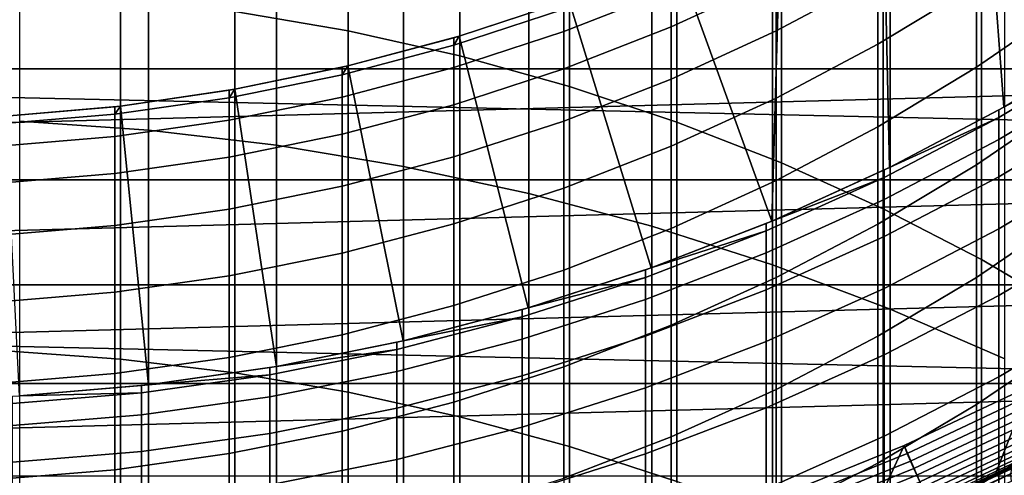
# Model space of a CAD drawing. Header units: metres. Extents: x -28 to 70, y -218 to 28.
# Tile 266 of 463: x 0.6 to 5.17, y -10.85 to -8.74. Entities that reach past the tile are written whole.
import ezdxf

# ---------------------------------------------------------------- set-up
doc = ezdxf.new("R2010")
doc.units = ezdxf.units.M
doc.layers.add('solid_10_261_432_XXX', color=7, linetype='CONTINUOUS')

msp = doc.modelspace()

# ---------------------------------------------------------------- linework, layer by layer
at = {"layer": 'solid_10_261_432_XXX'}
for points in [[(2.123228, -7.181981, 442.855011), (2.123228, -8.789337, 445.3909), (1.598617, -8.698586, 445.450195), (1.598617, -7.089631, 442.911804)], [(2.640641, -7.300188, 442.782349), (2.640641, -8.905497, 445.315002), (2.123228, -8.789337, 445.3909), (2.123228, -7.181981, 442.855011)], [(3.1491, -7.443849, 442.694061), (3.1491, -9.046671, 445.222778), (2.640641, -8.905497, 445.315002), (2.640641, -7.300188, 442.782349)], [(25.74646, -9.662806, -5), (-26.154049, -8.497979, -5), (-26.508976, -7.316027, -5), (26.154049, -8.497979, -5)], [(5.05545, -7.686507, 235.800003), (5.493889, -7.379511, 235.800003), (5.676692, -8.833184, 235.800003), (5.163232, -9.142815, 235.800003)], [(3.646882, -7.612479, 442.590393), (3.646882, -9.212379, 445.114502), (3.1491, -9.046671, 445.222778), (3.1491, -7.443849, 442.694061)], [(0.599433, -7.50744, 446.228394), (0.599433, -9.207623, 448.754028), (1.197506, -9.249851, 448.724762), (1.197506, -7.550458, 446.200287)], [(1.197506, -7.550458, 446.200287), (1.197506, -9.249851, 448.724762), (1.791665, -9.320096, 448.676056), (1.791665, -7.622019, 446.153534)], [(1.791665, -7.622019, 446.153534), (1.791665, -9.320096, 448.676056), (2.379969, -9.418129, 448.608063), (2.379969, -7.721887, 446.088287)], [(4.1323, -7.805505, 442.471741), (4.1323, -9.402063, 444.990601), (3.646882, -9.212379, 445.114502), (3.646882, -7.612479, 442.590393)], [(4.6, -7.967434, 235.800003), (5.05545, -7.686507, 235.800003), (5.163232, -9.142815, 235.800003), (4.63283, -9.422679, 235.800003)], [(2.379969, -7.721887, 446.088287), (2.379969, -9.418129, 448.608063), (2.960494, -9.543629, 448.521057), (2.960494, -7.849737, 446.004761)], [(4.603708, -8.022272, 442.338501), (4.603708, -9.615077, 444.85141), (4.1323, -9.402063, 444.990601), (4.1323, -7.805505, 442.471741)], [(2.960494, -7.849737, 446.004761), (2.960494, -9.543629, 448.521057), (3.531343, -9.696185, 448.415283), (3.531343, -8.005151, 445.903229)], [(10.728929, -7.86003, 235.5), (-10.291238, -8.424987, 235.5), (-9.823804, -8.96565, 235.5), (10.291165, -8.425075, 235.5)], [(4.128985, -8.221401, 235.800003), (4.6, -7.967434, 235.800003), (4.63283, -9.422679, 235.800003), (4.087319, -9.671807, 235.800003)], [(3.531343, -8.005151, 445.903229), (3.531343, -9.696185, 448.415283), (4.090651, -9.8753, 448.291077), (4.090651, -8.18762, 445.784027)], [(5.059506, -8.262047, 442.191101), (5.059506, -9.850699, 444.697479), (4.603708, -9.615077, 444.85141), (4.603708, -8.022272, 442.338501)], [(4.090651, -8.18762, 445.784027), (4.090651, -9.8753, 448.291077), (4.636589, -10.080389, 448.148865), (4.636589, -8.396549, 445.647522)], [(3.643899, -8.447603, 235.800003), (4.128985, -8.221401, 235.800003), (4.087319, -9.671807, 235.800003)], [(4.57959, -8.537686, 395.923035), (4.57959, -8.851348, 398.439392), (5.036238, -8.573931, 398.477844), (5.036238, -8.259315, 395.953857)], [(5.498151, -8.524015, 442.03009), (5.498151, -10.108131, 444.529297), (5.059506, -9.850699, 444.697479), (5.059506, -8.262047, 442.191101)], [(4.107415, -8.545635, 393.378113), (4.107415, -8.78917, 395.895203), (4.57959, -8.537686, 395.923035), (4.57959, -8.293481, 393.399017)], [(5.036238, -8.573931, 398.477844), (5.036238, -8.957974, 400.992218), (5.475811, -8.655975, 401.042633), (5.475811, -8.270658, 398.519897)], [(3.621314, -8.596315, 390.842896), (3.621314, -8.769975, 393.359528), (4.107415, -8.545635, 393.378113), (4.107415, -8.37155, 390.855286)], [(4.636589, -8.396549, 445.647522), (4.636589, -10.080389, 448.148865), (5.167373, -10.310781, 447.989136), (5.167373, -8.631254, 445.494171)], [(9.82373, -8.965731, 235.5), (10.291165, -8.425075, 235.5), (-9.823804, -8.96565, 235.5)], [(3.146645, -8.64515, 235.800003), (3.643899, -8.447603, 235.800003), (4.087319, -9.671807, 235.800003), (3.52855, -9.889355, 235.800003)], [(25.28702, -10.80817, -5), (-25.74646, -9.662806, -5), (-26.154049, -8.497979, -5), (25.74646, -9.662806, -5)], [(3.122935, -8.688427, 388.316986), (3.122935, -8.792452, 390.832062), (3.621314, -8.596315, 390.842896), (3.621314, -8.492068, 388.322388)], [(3.621314, -8.769975, 393.359528), (3.621314, -9.012912, 395.870453), (4.107415, -8.78917, 395.895203), (4.107415, -8.545635, 393.378113)], [(4.107415, -8.78917, 395.895203), (4.107415, -9.101969, 398.404633), (4.57959, -8.851348, 398.439392), (4.57959, -8.537686, 395.923035)], [(4.57959, -8.851348, 398.439392), (4.57959, -9.234227, 400.946136), (5.036238, -8.957974, 400.992218), (5.036238, -8.573931, 398.477844)], [(1.068586, -8.633551, 445.492676), (1.068586, -10.313034, 447.987549), (0.534932, -10.274653, 448.01416), (0.534932, -8.594451, 445.518219)], [(3.122935, -8.792452, 390.832062), (3.122935, -8.965737, 393.343323), (3.621314, -8.769975, 393.359528), (3.621314, -8.596315, 390.842896)], [(1.598617, -8.698586, 445.450195), (1.598617, -10.376874, 447.943298), (1.068586, -10.313034, 447.987549), (1.068586, -8.633551, 445.492676)], [(3.122935, -8.688427, 388.316986), (3.122935, -8.653744, 385.799988), (2.63859, -8.813503, 385.799988), (2.613968, -8.855457, 388.312378)], [(2.638545, -8.813518, 235.800003), (3.146645, -8.64515, 235.800003), (3.52855, -9.889355, 235.800003), (2.958127, -10.074696, 235.800003)], [(3.122935, -8.653744, 385.799988), (3.146585, -8.645172, 385.799988), (3.146645, -8.64515, 235.800003), (2.638545, -8.813518, 235.800003)], [(2.63859, -8.813503, 385.799988), (3.122935, -8.653744, 385.799988), (2.638545, -8.813518, 235.800003)], [(5.036238, -8.957974, 400.992218), (5.036238, -9.411155, 403.495056), (5.475811, -9.110658, 403.553772), (5.475811, -8.655975, 401.042633)], [(2.123228, -8.789337, 445.3909), (2.123228, -10.465958, 447.881531), (1.598617, -10.376874, 447.943298), (1.598617, -8.698586, 445.450195)], [(2.613968, -8.855457, 388.312378), (2.613968, -8.959291, 390.822845), (3.122935, -8.792452, 390.832062), (3.122935, -8.688427, 388.316986)], [(2.640641, -8.905497, 445.315002), (2.640641, -10.579982, 447.80246), (2.123228, -10.465958, 447.881531), (2.123228, -8.789337, 445.3909)], [(2.613968, -8.959291, 390.822845), (2.613968, -9.13226, 393.329529), (3.122935, -8.965737, 393.343323), (3.122935, -8.792452, 390.832062)], [(3.122935, -8.965737, 393.343323), (3.122935, -9.208154, 395.848846), (3.621314, -9.012912, 395.870453), (3.621314, -8.769975, 393.359528)], [(3.621314, -9.012912, 395.870453), (3.621314, -9.324944, 398.373718), (4.107415, -9.101969, 398.404633), (4.107415, -8.78917, 395.895203)], [(2.613968, -8.855457, 388.312378), (2.613968, -8.820837, 385.799988), (2.121666, -8.952013, 385.799988), (2.096138, -8.992593, 388.308594)], [(2.096138, -8.992593, 388.308594), (2.096138, -9.096271, 390.815308), (2.613968, -8.959291, 390.822845), (2.613968, -8.855457, 388.312378)], [(2.121666, -8.952013, 385.799988), (2.613968, -8.820837, 385.799988), (2.121712, -8.952003, 235.800003)], [(2.63859, -8.813503, 385.799988), (2.638545, -8.813518, 235.800003), (2.121712, -8.952003, 235.800003), (2.613968, -8.820837, 385.799988)], [(2.121712, -8.952003, 235.800003), (2.638545, -8.813518, 235.800003), (2.958127, -10.074696, 235.800003), (2.378282, -10.227109, 235.800003)], [(2.613968, -8.855457, 388.312378), (2.63859, -8.813503, 385.799988), (2.613968, -8.820837, 385.799988)], [(4.107415, -9.101969, 398.404633), (4.107415, -9.483795, 400.90448), (4.57959, -9.234227, 400.946136), (4.57959, -8.851348, 398.439392)], [(5.163196, -9.142834, 385.799988), (5.163232, -9.142815, 235.800003), (5.676692, -8.833184, 235.800003), (5.65451, -8.847402, 385.799988)], [(5.65451, -8.882011, 388.311646), (5.163196, -9.142834, 385.799988), (5.65451, -8.847402, 385.799988)], [(5.139678, -9.190568, 388.303131), (5.139678, -9.156075, 385.799988), (5.163196, -9.142834, 385.799988), (5.65451, -8.882011, 388.311646)], [(5.65451, -8.882011, 388.311646), (5.65451, -8.985815, 390.821381), (5.139678, -9.29402, 390.804382), (5.139678, -9.190568, 388.303131)], [(3.1491, -9.046671, 445.222778), (3.1491, -10.71856, 447.70636), (2.640641, -10.579982, 447.80246), (2.640641, -8.905497, 445.315002)], [(9.82373, -8.965731, 235.5), (-9.823804, -8.96565, 235.5), (-9.328243, -9.480183, 235.5)], [(9.328181, -9.480245, 235.5), (9.82373, -8.965731, 235.5), (-9.328243, -9.480183, 235.5)], [(2.096138, -8.992593, 388.308594), (2.096138, -8.958025, 385.799988), (1.597563, -9.060231, 385.799988), (1.571201, -9.099367, 388.305664)], [(1.5975, -9.060243, 235.800003), (2.121712, -8.952003, 235.800003), (2.378282, -10.227109, 235.800003), (1.790391, -10.346231, 235.800003)], [(2.096138, -8.958025, 385.799988), (2.121666, -8.952013, 385.799988), (2.121712, -8.952003, 235.800003), (1.5975, -9.060243, 235.800003)], [(1.597563, -9.060231, 385.799988), (2.096138, -8.958025, 385.799988), (1.5975, -9.060243, 235.800003)], [(2.096138, -8.992593, 388.308594), (2.121666, -8.952013, 385.799988), (2.096138, -8.958025, 385.799988)], [(2.096138, -9.096271, 390.815308), (2.096138, -9.268979, 393.318176), (2.613968, -9.13226, 393.329529), (2.613968, -8.959291, 390.822845)], [(2.613968, -9.13226, 393.329529), (2.613968, -9.374233, 395.830444), (3.122935, -9.208154, 395.848846), (3.122935, -8.965737, 393.343323)], [(4.57959, -9.234227, 400.946136), (4.57959, -9.686031, 403.441376), (5.036238, -9.411155, 403.495056), (5.036238, -8.957974, 400.992218)], [(5.65451, -8.985815, 390.821381), (5.65451, -9.158733, 393.327332), (5.139678, -9.466353, 393.301819), (5.139678, -9.29402, 390.804382)], [(1.571201, -9.099367, 388.305664), (1.571201, -9.202924, 390.809418), (2.096138, -9.096271, 390.815308), (2.096138, -8.992593, 388.308594)], [(3.122935, -9.208154, 395.848846), (3.122935, -9.519516, 398.346741), (3.621314, -9.324944, 398.373718), (3.621314, -9.012912, 395.870453)], [(1.571201, -9.099367, 388.305664), (1.571201, -9.06484, 385.799988), (1.068055, -9.137793, 385.799988), (1.040938, -9.17542, 388.303558)], [(1.068055, -9.137793, 385.799988), (1.571201, -9.06484, 385.799988), (1.068092, -9.137789, 235.800003)], [(1.597563, -9.060231, 385.799988), (1.5975, -9.060243, 235.800003), (1.068092, -9.137789, 235.800003), (1.571201, -9.06484, 385.799988)], [(1.068092, -9.137789, 235.800003), (1.5975, -9.060243, 235.800003), (1.790391, -10.346231, 235.800003), (1.196975, -10.43155, 235.800003)], [(1.571201, -9.099367, 388.305664), (1.597563, -9.060231, 385.799988), (1.571201, -9.06484, 385.799988)], [(3.646882, -9.212379, 445.114502), (3.646882, -10.881224, 447.593597), (3.1491, -10.71856, 447.70636), (3.1491, -9.046671, 445.222778)], [(1.040938, -9.17542, 388.303558), (1.040938, -9.27889, 390.805237), (1.571201, -9.202924, 390.809418), (1.571201, -9.099367, 388.305664)], [(1.571201, -9.202924, 390.809418), (1.571201, -9.37543, 393.309357), (2.096138, -9.268979, 393.318176), (2.096138, -9.096271, 390.815308)], [(3.621314, -9.324944, 398.373718), (3.621314, -9.705832, 400.867432), (4.107415, -9.483795, 400.90448), (4.107415, -9.101969, 398.404633)], [(5.036238, -9.411155, 403.495056), (5.036238, -9.933126, 405.984467), (5.475811, -9.634361, 406.051422), (5.475811, -9.110658, 403.553772)], [(1.040938, -9.17542, 388.303558), (1.040938, -9.140922, 385.799988), (0.534932, -9.184435, 385.799988), (0.507145, -9.220492, 388.302307)], [(0.534895, -9.184435, 235.800003), (1.068092, -9.137789, 235.800003), (1.196975, -10.43155, 235.800003), (0.59939, -10.482876, 235.800003)], [(1.040938, -9.140922, 385.799988), (1.068055, -9.137793, 385.799988), (1.068092, -9.137789, 235.800003), (0.534895, -9.184435, 235.800003)], [(0.534932, -9.184435, 385.799988), (1.040938, -9.140922, 385.799988), (0.534895, -9.184435, 235.800003)], [(1.040938, -9.17542, 388.303558), (1.068055, -9.137793, 385.799988), (1.040938, -9.140922, 385.799988)], [(2.096138, -9.268979, 393.318176), (2.096138, -9.510588, 395.815369), (2.613968, -9.374233, 395.830444), (2.613968, -9.13226, 393.329529)], [(5.139678, -9.156075, 385.799988), (4.632822, -9.422684, 385.799988), (4.63283, -9.422679, 235.800003), (5.163232, -9.142815, 235.800003)], [(5.139678, -9.190568, 388.303131), (4.632822, -9.422684, 385.799988), (5.139678, -9.156075, 385.799988)], [(5.163196, -9.142834, 385.799988), (5.139678, -9.156075, 385.799988), (5.163232, -9.142815, 235.800003)], [(5.65451, -9.158733, 393.327332), (5.65451, -9.400636, 395.827545), (5.139678, -9.707437, 395.793579), (5.139678, -9.466353, 393.301819)], [(0.507145, -9.220492, 388.302307), (0.507145, -9.323911, 390.802734), (1.040938, -9.27889, 390.805237), (1.040938, -9.17542, 388.303558)], [(0.599433, -9.207623, 448.754028), (0.599433, -10.976754, 451.231842), (1.197506, -11.018159, 451.201416), (1.197506, -9.249851, 448.724762)], [(1.040938, -9.27889, 390.805237), (1.040938, -9.451251, 393.30307), (1.571201, -9.37543, 393.309357), (1.571201, -9.202924, 390.809418)], [(2.613968, -9.374233, 395.830444), (2.613968, -9.685026, 398.323792), (3.122935, -9.519516, 398.346741), (3.122935, -9.208154, 395.848846)], [(4.1323, -9.402063, 444.990601), (4.1323, -11.06742, 447.464478), (3.646882, -10.881224, 447.593597), (3.646882, -9.212379, 445.114502)], [(4.608047, -9.469211, 388.295471), (4.608047, -9.434824, 385.799988), (4.632822, -9.422684, 385.799988), (5.139678, -9.190568, 388.303131)], [(5.139678, -9.190568, 388.303131), (5.139678, -9.29402, 390.804382), (4.608047, -9.572346, 390.789032), (4.608047, -9.469211, 388.295471)], [(1.197506, -9.249851, 448.724762), (1.197506, -11.018159, 451.201416), (1.791665, -11.087035, 451.150787), (1.791665, -9.320096, 448.676056)], [(4.107415, -9.483795, 400.90448), (4.107415, -9.934358, 403.392853), (4.57959, -9.686031, 403.441376), (4.57959, -9.234227, 400.946136)], [(0.507145, -9.323911, 390.802734), (0.507145, -9.496187, 393.299347), (1.040938, -9.451251, 393.30307), (1.040938, -9.27889, 390.805237)], [(1.571201, -9.37543, 393.309357), (1.571201, -9.616755, 395.803619), (2.096138, -9.510588, 395.815369), (2.096138, -9.268979, 393.318176)], [(5.139678, -9.29402, 390.804382), (5.139678, -9.466353, 393.301819), (4.608047, -9.74415, 393.278809), (4.608047, -9.572346, 390.789032)], [(1.791665, -9.320096, 448.676056), (1.791665, -11.087035, 451.150787), (2.379969, -11.183157, 451.080139), (2.379969, -9.418129, 448.608063)], [(3.122935, -9.519516, 398.346741), (3.122935, -9.899588, 400.835114), (3.621314, -9.705832, 400.867432), (3.621314, -9.324944, 398.373718)], [(1.040938, -9.451251, 393.30307), (1.040938, -9.692375, 395.795258), (1.571201, -9.616755, 395.803619), (1.571201, -9.37543, 393.309357)], [(2.096138, -9.510588, 395.815369), (2.096138, -9.820912, 398.304932), (2.613968, -9.685026, 398.323792), (2.613968, -9.374233, 395.830444)], [(4.603708, -9.615077, 444.85141), (4.603708, -11.276518, 447.319489), (4.1323, -11.06742, 447.464478), (4.1323, -9.402063, 444.990601)], [(5.65451, -9.400636, 395.827545), (5.65451, -9.711338, 398.320129), (5.139678, -10.017086, 398.27774), (5.139678, -9.707437, 395.793579)], [(2.379969, -9.418129, 448.608063), (2.379969, -11.183157, 451.080139), (2.960494, -11.306211, 450.989716), (2.960494, -9.543629, 448.521057)], [(4.608047, -9.434824, 385.799988), (4.087336, -9.671799, 385.799988), (4.087319, -9.671807, 235.800003), (4.63283, -9.422679, 235.800003)], [(4.608047, -9.469211, 388.295471), (4.087336, -9.671799, 385.799988), (4.608047, -9.434824, 385.799988)], [(4.57959, -9.686031, 403.441376), (4.57959, -10.206419, 405.923218), (5.036238, -9.933126, 405.984467), (5.036238, -9.411155, 403.495056)], [(4.632822, -9.422684, 385.799988), (4.608047, -9.434824, 385.799988), (4.63283, -9.422679, 235.800003)], [(9.328181, -9.480245, 235.5), (-9.328243, -9.480183, 235.5), (-8.805766, -9.96737, 235.5)], [(8.805709, -9.967422, 235.5), (9.328181, -9.480245, 235.5), (-8.805766, -9.96737, 235.5)], [(0.507145, -9.496187, 393.299347), (0.507145, -9.737191, 395.790283), (1.040938, -9.692375, 395.795258), (1.040938, -9.451251, 393.30307)], [(3.621314, -9.705832, 400.867432), (3.621314, -10.15529, 403.349701), (4.107415, -9.934358, 403.392853), (4.107415, -9.483795, 400.90448)], [(4.061356, -9.71703, 388.288635), (4.061356, -9.682736, 385.799988), (4.087336, -9.671799, 385.799988), (4.608047, -9.469211, 388.295471)], [(4.608047, -9.469211, 388.295471), (4.608047, -9.572346, 390.789032), (4.061356, -9.819881, 390.775391), (4.061356, -9.71703, 388.288635)], [(5.139678, -9.466353, 393.301819), (5.139678, -9.707437, 395.793579), (4.608047, -9.984493, 395.762909), (4.608047, -9.74415, 393.278809)], [(1.571201, -9.616755, 395.803619), (1.571201, -9.926716, 398.290253), (2.096138, -9.820912, 398.304932), (2.096138, -9.510588, 395.815369)], [(2.613968, -9.685026, 398.323792), (2.613968, -10.064403, 400.807587), (3.122935, -9.899588, 400.835114), (3.122935, -9.519516, 398.346741)], [(2.960494, -9.543629, 448.521057), (2.960494, -11.306211, 450.989716), (3.531343, -11.455796, 450.879761), (3.531343, -9.696185, 448.415283)], [(4.608047, -9.572346, 390.789032), (4.608047, -9.74415, 393.278809), (4.061356, -9.991216, 393.258331), (4.061356, -9.819881, 390.775391)], [(1.040938, -9.692375, 395.795258), (1.040938, -10.002076, 398.279816), (1.571201, -9.926716, 398.290253), (1.571201, -9.616755, 395.803619)], [(5.059506, -9.850699, 444.697479), (5.059506, -11.50781, 447.159119), (4.603708, -11.276518, 447.319489), (4.603708, -9.615077, 444.85141)], [(24.776649, -11.93179, -5), (-25.28702, -10.80817, -5), (-25.74646, -9.662806, -5), (25.28702, -10.80817, -5)], [(3.528519, -9.889366, 385.799988), (3.52855, -9.889355, 235.800003), (4.087319, -9.671807, 235.800003), (4.061356, -9.682736, 385.799988)], [(4.087336, -9.671799, 385.799988), (4.061356, -9.682736, 385.799988), (4.087319, -9.671807, 235.800003)], [(5.036238, -9.933126, 405.984467), (5.036238, -10.523494, 408.458527), (5.475811, -10.226686, 408.533691), (5.475811, -9.634361, 406.051422)], [(0.507145, -9.737191, 395.790283), (0.507145, -10.046739, 398.273621), (1.040938, -10.002076, 398.279816), (1.040938, -9.692375, 395.795258)], [(2.096138, -9.820912, 398.304932), (2.096138, -10.199718, 400.785004), (2.613968, -10.064403, 400.807587), (2.613968, -9.685026, 398.323792)], [(3.122935, -9.899588, 400.835114), (3.122935, -10.348081, 403.312042), (3.621314, -10.15529, 403.349701), (3.621314, -9.705832, 400.867432)], [(3.501391, -9.933213, 388.282684), (3.501391, -9.899003, 385.799988), (3.528519, -9.889366, 385.799988), (4.061356, -9.71703, 388.288635)], [(4.061356, -9.71703, 388.288635), (4.061356, -9.819881, 390.775391), (3.501391, -10.03582, 390.763458), (3.501391, -9.933213, 388.282684)], [(4.061356, -9.71703, 388.288635), (3.528519, -9.889366, 385.799988), (4.061356, -9.682736, 385.799988)], [(3.531343, -9.696185, 448.415283), (3.531343, -11.455796, 450.879761), (4.090651, -11.631421, 450.750671), (4.090651, -9.8753, 448.291077)], [(4.107415, -9.934358, 403.392853), (4.107415, -10.453315, 405.867889), (4.57959, -10.206419, 405.923218), (4.57959, -9.686031, 403.441376)], [(5.139678, -9.707437, 395.793579), (5.139678, -10.017086, 398.27774), (4.608047, -10.293193, 398.239441), (4.608047, -9.984493, 395.762909)], [(5.65451, -9.711338, 398.320129), (5.65451, -10.090604, 400.803223), (5.139678, -10.395068, 400.752411), (5.139678, -10.017086, 398.27774)], [(4.608047, -9.74415, 393.278809), (4.608047, -9.984493, 395.762909), (4.061356, -10.230901, 395.735657), (4.061356, -9.991216, 393.258331)], [(1.571201, -9.926716, 398.290253), (1.571201, -10.305078, 400.767426), (2.096138, -10.199718, 400.785004), (2.096138, -9.820912, 398.304932)], [(4.061356, -9.819881, 390.775391), (4.061356, -9.991216, 393.258331), (3.501391, -10.206743, 393.240479), (3.501391, -10.03582, 390.763458)], [(5.498151, -10.108131, 444.529297), (5.498151, -11.760509, 446.983887), (5.059506, -11.50781, 447.159119), (5.059506, -9.850699, 444.697479)], [(2.613968, -10.064403, 400.807587), (2.613968, -10.512074, 403.280029), (3.122935, -10.348081, 403.312042), (3.122935, -9.899588, 400.835114)], [(3.501391, -9.899003, 385.799988), (2.958192, -10.074677, 385.799988), (2.958127, -10.074696, 235.800003), (3.52855, -9.889355, 235.800003)], [(3.501391, -9.933213, 388.282684), (2.958192, -10.074677, 385.799988), (3.501391, -9.899003, 385.799988)], [(3.528519, -9.889366, 385.799988), (3.501391, -9.899003, 385.799988), (3.52855, -9.889355, 235.800003)], [(4.090651, -9.8753, 448.291077), (4.090651, -11.631421, 450.750671), (4.636589, -11.832513, 450.602875), (4.636589, -10.080389, 448.148865)], [(1.040938, -10.002076, 398.279816), (1.040938, -10.380121, 400.754913), (1.571201, -10.305078, 400.767426), (1.571201, -9.926716, 398.290253)], [(2.929983, -10.117057, 388.277618), (2.929983, -10.082916, 385.799988), (2.958192, -10.074677, 385.799988), (3.501391, -9.933213, 388.282684)], [(3.501391, -9.933213, 388.282684), (3.501391, -10.03582, 390.763458), (2.929983, -10.219454, 390.753326), (2.929983, -10.117057, 388.277618)], [(3.621314, -10.15529, 403.349701), (3.621314, -10.672974, 405.818665), (4.107415, -10.453315, 405.867889), (4.107415, -9.934358, 403.392853)], [(4.57959, -10.206419, 405.923218), (4.57959, -10.794995, 408.389771), (5.036238, -10.523494, 408.458527), (5.036238, -9.933126, 405.984467)], [(8.805709, -9.967422, 235.5), (-8.805766, -9.96737, 235.5), (-8.257654, -10.425984, 235.5)], [(8.257593, -10.426032, 235.5), (8.805709, -9.967422, 235.5), (-8.257654, -10.425984, 235.5)], [(4.061356, -9.991216, 393.258331), (4.061356, -10.230901, 395.735657), (3.501391, -10.445855, 395.711853), (3.501391, -10.206743, 393.240479)], [(4.608047, -9.984493, 395.762909), (4.608047, -10.293193, 398.239441), (4.061356, -10.538755, 398.205383), (4.061356, -10.230901, 395.735657)], [(0.507145, -10.046739, 398.273621), (0.507145, -10.424596, 400.747498), (1.040938, -10.380121, 400.754913), (1.040938, -10.002076, 398.279816)], [(3.501391, -10.03582, 390.763458), (3.501391, -10.206743, 393.240479), (2.929983, -10.390029, 393.225281), (2.929983, -10.219454, 390.753326)], [(5.139678, -10.017086, 398.27774), (5.139678, -10.395068, 400.752411), (4.608047, -10.670014, 400.706543), (4.608047, -10.293193, 398.239441)], [(2.096138, -10.199718, 400.785004), (2.096138, -10.646717, 403.253723), (2.613968, -10.512074, 403.280029), (2.613968, -10.064403, 400.807587)], [(2.378216, -10.227125, 385.799988), (2.378282, -10.227109, 235.800003), (2.958127, -10.074696, 235.800003), (2.929983, -10.082916, 385.799988)], [(2.929983, -10.117057, 388.277618), (2.378216, -10.227125, 385.799988), (2.929983, -10.082916, 385.799988)], [(2.958192, -10.074677, 385.799988), (2.929983, -10.082916, 385.799988), (2.958127, -10.074696, 235.800003)], [(4.636589, -10.080389, 448.148865), (4.636589, -11.832513, 450.602875), (5.167373, -12.058414, 450.436829), (5.167373, -10.310781, 447.989136)], [(2.348998, -10.26796, 388.273438), (2.348998, -10.233875, 385.799988), (2.378216, -10.227125, 385.799988), (2.929983, -10.117057, 388.277618)], [(2.929983, -10.117057, 388.277618), (2.929983, -10.219454, 390.753326), (2.348998, -10.370184, 390.745026), (2.348998, -10.26796, 388.273438)], [(5.65451, -10.090604, 400.803223), (5.65451, -10.538146, 403.274933), (5.139678, -10.841094, 403.215759), (5.139678, -10.395068, 400.752411)], [(3.122935, -10.348081, 403.312042), (3.122935, -10.864654, 405.775696), (3.621314, -10.672974, 405.818665), (3.621314, -10.15529, 403.349701)], [(1.571201, -10.305078, 400.767426), (1.571201, -10.751552, 403.233246), (2.096138, -10.646717, 403.253723), (2.096138, -10.199718, 400.785004)], [(2.929983, -10.219454, 390.753326), (2.929983, -10.390029, 393.225281), (2.348998, -10.540472, 393.21283), (2.348998, -10.370184, 390.745026)], [(3.501391, -10.206743, 393.240479), (3.501391, -10.445855, 395.711853), (2.929983, -10.628653, 395.69162), (2.929983, -10.390029, 393.225281)], [(4.107415, -10.453315, 405.867889), (4.107415, -11.040272, 408.327667), (4.57959, -10.794995, 408.389771), (4.57959, -10.206419, 405.923218)], [(1.760336, -10.385427, 388.270203), (1.760336, -10.351387, 385.799988), (1.790483, -10.346215, 385.799988), (2.348998, -10.26796, 388.273438)], [(2.348998, -10.26796, 388.273438), (2.348998, -10.370184, 390.745026), (1.760336, -10.487517, 390.738556), (1.760336, -10.385427, 388.270203)], [(2.348998, -10.233875, 385.799988), (1.790483, -10.346215, 385.799988), (1.790391, -10.346231, 235.800003), (2.378282, -10.227109, 235.800003)], [(2.348998, -10.26796, 388.273438), (1.790483, -10.346215, 385.799988), (2.348998, -10.233875, 385.799988)], [(2.378216, -10.227125, 385.799988), (2.348998, -10.233875, 385.799988), (2.378282, -10.227109, 235.800003)], [(4.061356, -10.230901, 395.735657), (4.061356, -10.538755, 398.205383), (3.501391, -10.752973, 398.17569), (3.501391, -10.445855, 395.711853)], [(5.036238, -10.523494, 408.458527), (5.036238, -11.181808, 410.915405), (5.475811, -10.887185, 410.998718), (5.475811, -10.226686, 408.533691)], [(1.068586, -10.313034, 447.987549), (1.068586, -12.060625, 450.435211), (0.534932, -12.022992, 450.46286), (0.534932, -10.274653, 448.01416)], [(1.040938, -10.380121, 400.754913), (1.040938, -10.826221, 403.218658), (1.571201, -10.751552, 403.233246), (1.571201, -10.305078, 400.767426)], [(1.598617, -10.376874, 447.943298), (1.598617, -12.123221, 450.389191), (1.068586, -12.060625, 450.435211), (1.068586, -10.313034, 447.987549)], [(4.608047, -10.293193, 398.239441), (4.608047, -10.670014, 400.706543), (4.061356, -10.914546, 400.665741), (4.061356, -10.538755, 398.205383)], [(1.19691, -10.431559, 385.799988), (1.196975, -10.43155, 235.800003), (1.790391, -10.346231, 235.800003), (1.760336, -10.351387, 385.799988)], [(1.760336, -10.385427, 388.270203), (1.19691, -10.431559, 385.799988), (1.760336, -10.351387, 385.799988)], [(1.790483, -10.346215, 385.799988), (1.760336, -10.351387, 385.799988), (1.790391, -10.346231, 235.800003)], [(2.613968, -10.512074, 403.280029), (2.613968, -11.027703, 405.739166), (3.122935, -10.864654, 405.775696), (3.122935, -10.348081, 403.312042)], [(0.507145, -10.424596, 400.747498), (0.507145, -10.870475, 403.210022), (1.040938, -10.826221, 403.218658), (1.040938, -10.380121, 400.754913)], [(1.16592, -10.469074, 388.267914), (1.16592, -10.435067, 385.799988), (1.19691, -10.431559, 385.799988), (1.760336, -10.385427, 388.270203)], [(1.760336, -10.385427, 388.270203), (1.760336, -10.487517, 390.738556), (1.16592, -10.57107, 390.733917), (1.16592, -10.469074, 388.267914)], [(2.123228, -10.465958, 447.881531), (2.123228, -12.210568, 450.325012), (1.598617, -12.123221, 450.389191), (1.598617, -10.376874, 447.943298)], [(2.348998, -10.370184, 390.745026), (2.348998, -10.540472, 393.21283), (1.760336, -10.657582, 393.203125), (1.760336, -10.487517, 390.738556)], [(2.929983, -10.390029, 393.225281), (2.929983, -10.628653, 395.69162), (2.348998, -10.778695, 395.675018), (2.348998, -10.540472, 393.21283)], [(5.139678, -10.395068, 400.752411), (5.139678, -10.841094, 403.215759), (4.608047, -11.114673, 403.162292), (4.608047, -10.670014, 400.706543)], [(8.257593, -10.426032, 235.5), (-8.257654, -10.425984, 235.5), (-7.685764, -10.854447, 235.5)], [(7.685706, -10.854488, 235.5), (8.257593, -10.426032, 235.5), (-7.685764, -10.854447, 235.5)], [(1.16592, -10.435067, 385.799988), (0.599433, -10.482876, 385.799988), (0.59939, -10.482876, 235.800003), (1.196975, -10.43155, 235.800003)], [(1.16592, -10.469074, 388.267914), (0.599433, -10.482876, 385.799988), (1.16592, -10.435067, 385.799988)], [(1.19691, -10.431559, 385.799988), (1.16592, -10.435067, 385.799988), (1.196975, -10.43155, 235.800003)], [(3.501391, -10.445855, 395.711853), (3.501391, -10.752973, 398.17569), (2.929983, -10.935143, 398.150421), (2.929983, -10.628653, 395.69162)], [(5.283648, -10.439014, 194), (4.70047, -10.714268, 194), (4.715566, -10.750407, 193.997437), (5.300622, -10.474314, 193.997437)], [(5.121321, -10.852283, 194), (4.820355, -10.989276, 194), (4.70047, -10.714268, 194), (5.283648, -10.439014, 194)], [(5.418347, -10.707076, 194), (5.121321, -10.852283, 194), (5.283648, -10.439014, 194)], [(0.567694, -10.518631, 388.266541), (0.567694, -10.484642, 385.799988), (0.599433, -10.482876, 385.799988), (1.16592, -10.469074, 388.267914)], [(1.16592, -10.469074, 388.267914), (1.16592, -10.57107, 390.733917), (0.567694, -10.62057, 390.731201), (0.567694, -10.518631, 388.266541)], [(1.760336, -10.487517, 390.738556), (1.760336, -10.657582, 393.203125), (1.16592, -10.740977, 393.196228), (1.16592, -10.57107, 390.733917)], [(2.640641, -10.579982, 447.80246), (2.640641, -12.322371, 450.242828), (2.123228, -12.210568, 450.325012), (2.123228, -10.465958, 447.881531)], [(3.621314, -10.672974, 405.818665), (3.621314, -11.258492, 408.2724), (4.107415, -11.040272, 408.327667), (4.107415, -10.453315, 405.867889)], [(4.731041, -10.785688, 193.989761), (5.318017, -10.508688, 193.989761), (5.300622, -10.474314, 193.997437), (4.715566, -10.750407, 193.997437)], [(2.348998, -10.540472, 393.21283), (2.348998, -10.778695, 395.675018), (1.760336, -10.895494, 395.662079), (1.760336, -10.657582, 393.203125)], [(2.096138, -10.646717, 403.253723), (2.096138, -11.16157, 405.709167), (2.613968, -11.027703, 405.739166), (2.613968, -10.512074, 403.280029)], [(4.061356, -10.538755, 398.205383), (4.061356, -10.914546, 400.665741), (3.501391, -11.127863, 400.630127), (3.501391, -10.752973, 398.17569)], [(4.57959, -10.794995, 408.389771), (4.57959, -11.451312, 410.839172), (5.036238, -11.181808, 410.915405), (5.036238, -10.523494, 408.458527)], [(4.745982, -10.81975, 193.977127), (5.334811, -10.541875, 193.977127), (5.318017, -10.508688, 193.989761), (4.731041, -10.785688, 193.989761)], [(4.760132, -10.852007, 193.959747), (5.350717, -10.573304, 193.959747), (5.334811, -10.541875, 193.977127), (4.745982, -10.81975, 193.977127)], [(5.65451, -10.538146, 403.274933), (5.65451, -11.053624, 405.733337), (5.139678, -11.354827, 405.665863), (5.139678, -10.841094, 403.215759)], [(1.16592, -10.57107, 390.733917), (1.16592, -10.740977, 393.196228), (0.567694, -10.790382, 393.192108), (0.567694, -10.62057, 390.731201)], [(3.1491, -10.71856, 447.70636), (3.1491, -12.458249, 450.142944), (2.640641, -12.322371, 450.242828), (2.640641, -10.579982, 447.80246)], [(4.773248, -10.881908, 193.937912), (5.365459, -10.602437, 193.937912), (5.350717, -10.573304, 193.959747), (4.760132, -10.852007, 193.959747)], [(2.929983, -10.628653, 395.69162), (2.929983, -10.935143, 398.150421), (2.348998, -11.084671, 398.1297), (2.348998, -10.778695, 395.675018)], [(4.785105, -10.90894, 193.911987), (5.378788, -10.628774, 193.911987), (5.365459, -10.602437, 193.937912), (4.773248, -10.881908, 193.937912)], [(4.7955, -10.932639, 193.882446), (5.390473, -10.651864, 193.882446), (5.378788, -10.628774, 193.911987), (4.785105, -10.90894, 193.911987)], [(1.760336, -10.657582, 393.203125), (1.760336, -10.895494, 395.662079), (1.16592, -10.978665, 395.652893), (1.16592, -10.740977, 393.196228)], [(1.571201, -10.751552, 403.233246), (1.571201, -11.2658, 405.685791), (2.096138, -11.16157, 405.709167), (2.096138, -10.646717, 403.253723)], [(3.122935, -10.864654, 405.775696), (3.122935, -11.448915, 408.224182), (3.621314, -11.258492, 408.2724), (3.621314, -10.672974, 405.818665)], [(4.608047, -10.670014, 400.706543), (4.608047, -11.114673, 403.162292), (4.061356, -11.357986, 403.114777), (4.061356, -10.914546, 400.665741)], [(4.804255, -10.952599, 193.849762), (5.400314, -10.671311, 193.849762), (5.390473, -10.651864, 193.882446), (4.7955, -10.932639, 193.882446)], [(4.81122, -10.968477, 193.814514), (5.408143, -10.686782, 193.814514), (5.400314, -10.671311, 193.849762), (4.804255, -10.952599, 193.849762)], [(3.646882, -10.881224, 447.593597), (3.646882, -12.617743, 450.025726), (3.1491, -12.458249, 450.142944), (3.1491, -10.71856, 447.70636)], [(4.70047, -10.714268, 194), (4.103013, -10.956972, 194), (4.116189, -10.993854, 193.997437), (4.715566, -10.750407, 193.997437)], [(4.515725, -11.11792, 194), (4.207577, -11.238162, 194), (4.103013, -10.956972, 194), (4.70047, -10.714268, 194)], [(4.820355, -10.989276, 194), (4.515725, -11.11792, 194), (4.70047, -10.714268, 194)], [(4.816276, -10.980002, 193.777298), (5.413826, -10.698011, 193.777298), (5.408143, -10.686782, 193.814514), (4.81122, -10.968477, 193.814514)], [(4.819335, -10.986977, 193.73877), (5.417264, -10.704806, 193.73877), (5.413826, -10.698011, 193.777298), (4.816276, -10.980002, 193.777298)], [(5.417264, -10.704806, 193.73877), (4.819335, -10.986977, 193.73877), (4.820345, -10.98928, 193.699997), (5.4184, -10.707051, 193.699997)], [(5.121317, -10.852286, 181), (5.4184, -10.707051, 181), (5.4184, -10.707051, 193.699997), (4.820345, -10.98928, 193.699997)], [(4.947613, -10.965036, 179.490997), (5.488024, -10.704787, 179.490997), (5.4184, -10.707051, 181), (5.121317, -10.852286, 181)], [(4.984688, -11.047203, 177.966064), (5.529149, -10.785005, 177.966064), (5.488024, -10.704787, 179.490997), (4.947613, -10.965036, 179.490997)], [(5.067028, -10.87774, 223.692642), (5.121321, -10.852283, 194), (5.418347, -10.707076, 194), (5.210475, -10.809761, 223.710266)], [(1.16592, -10.740977, 393.196228), (1.16592, -10.978665, 395.652893), (0.567694, -11.02794, 395.64743), (0.567694, -10.790382, 393.192108)], [(1.040938, -10.826221, 403.218658), (1.040938, -11.34004, 405.669159), (1.571201, -11.2658, 405.685791), (1.571201, -10.751552, 403.233246)], [(3.501391, -10.752973, 398.17569), (3.501391, -11.127863, 400.630127), (2.929983, -11.309268, 400.599854), (2.929983, -10.935143, 398.150421)], [(4.129698, -11.029933, 193.989761), (4.731041, -10.785688, 193.989761), (4.715566, -10.750407, 193.997437), (4.116189, -10.993854, 193.997437)], [(24.216385, -13.031374, -5), (-24.776649, -11.93179, -5), (-25.28702, -10.80817, -5), (24.776649, -11.93179, -5)], [(2.348998, -10.778695, 395.675018), (2.348998, -11.084671, 398.1297), (1.760336, -11.201069, 398.113556), (1.760336, -10.895494, 395.662079)], [(4.107415, -11.040272, 408.327667), (4.107415, -11.694784, 410.770325), (4.57959, -11.451312, 410.839172), (4.57959, -10.794995, 408.389771)], [(4.14274, -11.064766, 193.977127), (4.745982, -10.81975, 193.977127), (4.731041, -10.785688, 193.989761), (4.129698, -11.029933, 193.989761)], [(5.198566, -10.822476, 223.865601), (4.976684, -10.925775, 223.832138), (5.067028, -10.87774, 223.692642), (5.210475, -10.809761, 223.710266)], [(5.046615, -11.184446, 176.445908), (5.59784, -10.91899, 176.445908), (5.529149, -10.785005, 177.966064), (4.984688, -11.047203, 177.966064)], [(0.507145, -10.870475, 403.210022), (0.507145, -11.384038, 405.659302), (1.040938, -11.34004, 405.669159), (1.040938, -10.826221, 403.218658)], [(4.155091, -11.097754, 193.959747), (4.760132, -10.852007, 193.959747), (4.745982, -10.81975, 193.977127), (4.14274, -11.064766, 193.977127)], [(4.16654, -11.128332, 193.937912), (4.773248, -10.881908, 193.937912), (4.760132, -10.852007, 193.959747), (4.155091, -11.097754, 193.959747)], [(5.139678, -10.841094, 403.215759), (5.139678, -11.354827, 405.665863), (4.608047, -11.626828, 405.604889), (4.608047, -11.114673, 403.162292)], [(5.196331, -10.88014, 224.176773), (4.96819, -10.981764, 224.132355), (4.9698, -10.948467, 223.983154), (5.194505, -10.845665, 224.022217)], [(5.194505, -10.845665, 224.022217), (4.9698, -10.948467, 223.983154), (4.976684, -10.925775, 223.832138), (5.198566, -10.822476, 223.865601)]]:
    msp.add_3dface(points, dxfattribs=at)

doc.saveas('drawing.dxf')
